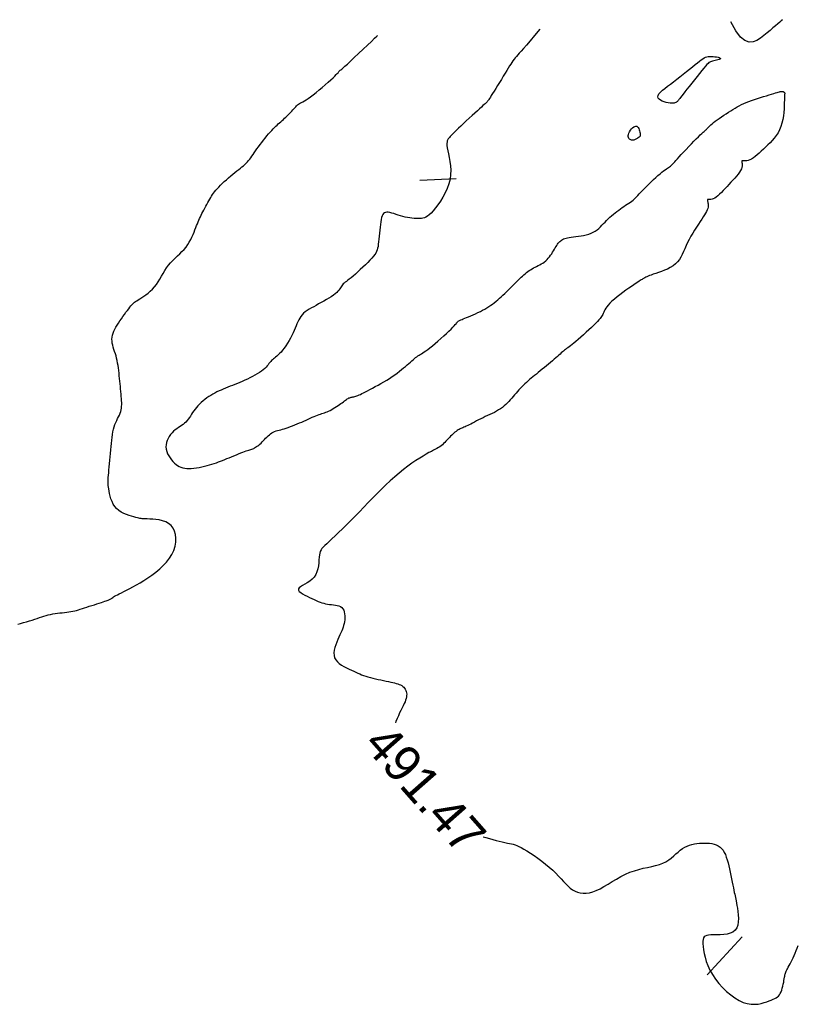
# Model space of a CAD drawing. Header units: millimetres. Extents: x 32690613 to 32693367, y 5343692 to 5344708.
# Tile 593 of 656: x 32692543 to 32692564, y 5344569 to 5344596. Entities that reach past the tile are written whole.
import ezdxf
from ezdxf.enums import TextEntityAlignment as Align

# ---------------------------------------------------------------- set-up
doc = ezdxf.new("R2010")
doc.units = ezdxf.units.MM
doc.header["$LTSCALE"] = 20
for name, color, linetype in [('02-DGM_HL_491.00', 62, 'Continuous'), ('02-DGM_HL_491.50', 72, 'Continuous'), ('02-DGM_HL_492.00', 82, 'Continuous')]:
    doc.layers.add(name, color=color, linetype=linetype)

msp = doc.modelspace()

# ---------------------------------------------------------------- linework, layer by layer
at = {"layer": '02-DGM_HL_491.00', "elevation": 491, "flags": 128}
msp.add_lwpolyline([(32692563.997, 5344595.822), (32692563.964, 5344595.795), (32692563.92, 5344595.758), (32692563.867, 5344595.711), (32692563.805, 5344595.657), (32692563.735, 5344595.597), (32692563.658, 5344595.531), (32692563.575, 5344595.461), (32692563.487, 5344595.388), (32692563.394, 5344595.316), (32692563.295, 5344595.254), (32692563.192, 5344595.215), (32692563.083, 5344595.209), (32692562.969, 5344595.25), (32692562.848, 5344595.349), (32692562.721, 5344595.517), (32692562.588, 5344595.767)], dxfattribs=at)
for points in [[(32692561.327, 5344593.847), (32692561.28, 5344593.786), (32692561.242, 5344593.737), (32692561.211, 5344593.697), (32692561.187, 5344593.665), (32692561.167, 5344593.641), (32692561.151, 5344593.621), (32692561.138, 5344593.605), (32692561.125, 5344593.591), (32692561.111, 5344593.578), (32692561.096, 5344593.566), (32692561.079, 5344593.556), (32692561.058, 5344593.547), (32692561.034, 5344593.542), (32692561.004, 5344593.539), (32692560.968, 5344593.539), (32692560.925, 5344593.543), (32692560.875, 5344593.551), (32692560.821, 5344593.563), (32692560.765, 5344593.579), (32692560.712, 5344593.599), (32692560.665, 5344593.623), (32692560.626, 5344593.651), (32692560.6, 5344593.682), (32692560.59, 5344593.717), (32692560.597, 5344593.755), (32692560.622, 5344593.797), (32692560.662, 5344593.842), (32692560.715, 5344593.892), (32692560.779, 5344593.944), (32692560.852, 5344594.001), (32692560.932, 5344594.061), (32692561.017, 5344594.125), (32692561.105, 5344594.193), (32692561.194, 5344594.263), (32692561.284, 5344594.333), (32692561.371, 5344594.403), (32692561.455, 5344594.471), (32692561.535, 5344594.535), (32692561.608, 5344594.594), (32692561.673, 5344594.646), (32692561.729, 5344594.69), (32692561.778, 5344594.726), (32692561.82, 5344594.755), (32692561.859, 5344594.778), (32692561.896, 5344594.795), (32692561.932, 5344594.807), (32692561.969, 5344594.814), (32692562.01, 5344594.818), (32692562.055, 5344594.818), (32692562.103, 5344594.815), (32692562.15, 5344594.81), (32692562.196, 5344594.803), (32692562.236, 5344594.794), (32692562.269, 5344594.785), (32692562.293, 5344594.774), (32692562.304, 5344594.763), (32692562.301, 5344594.753), (32692562.286, 5344594.743), (32692562.262, 5344594.733), (32692562.231, 5344594.723), (32692562.195, 5344594.714), (32692562.158, 5344594.706), (32692562.121, 5344594.698), (32692562.087, 5344594.69), (32692562.059, 5344594.683), (32692562.034, 5344594.675), (32692562.011, 5344594.664), (32692561.988, 5344594.648), (32692561.962, 5344594.625), (32692561.932, 5344594.594), (32692561.895, 5344594.552), (32692561.85, 5344594.498), (32692561.795, 5344594.431), (32692561.731, 5344594.353), (32692561.662, 5344594.267), (32692561.59, 5344594.178), (32692561.518, 5344594.088), (32692561.448, 5344594), (32692561.384, 5344593.919)], [(32692560.09, 5344592.622), (32692560.085, 5344592.617), (32692560.079, 5344592.613), (32692560.072, 5344592.608), (32692560.065, 5344592.603), (32692560.057, 5344592.598), (32692560.047, 5344592.592), (32692560.036, 5344592.586), (32692560.023, 5344592.578), (32692560.008, 5344592.569), (32692559.992, 5344592.559), (32692559.974, 5344592.55), (32692559.955, 5344592.541), (32692559.935, 5344592.534), (32692559.914, 5344592.529), (32692559.894, 5344592.527), (32692559.873, 5344592.529), (32692559.852, 5344592.535), (32692559.832, 5344592.545), (32692559.814, 5344592.559), (32692559.799, 5344592.577), (32692559.789, 5344592.6), (32692559.782, 5344592.626), (32692559.782, 5344592.655), (32692559.788, 5344592.688), (32692559.801, 5344592.725), (32692559.82, 5344592.762), (32692559.845, 5344592.8), (32692559.872, 5344592.835), (32692559.902, 5344592.866), (32692559.932, 5344592.89), (32692559.962, 5344592.907), (32692559.99, 5344592.913), (32692560.015, 5344592.909), (32692560.036, 5344592.895), (32692560.054, 5344592.873), (32692560.07, 5344592.845), (32692560.083, 5344592.814), (32692560.093, 5344592.782), (32692560.1, 5344592.751), (32692560.106, 5344592.722), (32692560.109, 5344592.698), (32692560.11, 5344592.678), (32692560.109, 5344592.663), (32692560.107, 5344592.65), (32692560.104, 5344592.64), (32692560.1, 5344592.633), (32692560.096, 5344592.627)]]:
    msp.add_lwpolyline(points, close=True, dxfattribs=at)
at = {"layer": '02-DGM_HL_491.50', "elevation": 491.5, "flags": 128}
for points in [[(32692557.37, 5344595.563), (32692557.224, 5344595.387), (32692557.103, 5344595.244), (32692557.003, 5344595.128), (32692556.922, 5344595.037), (32692556.857, 5344594.964), (32692556.804, 5344594.907), (32692556.761, 5344594.859), (32692556.724, 5344594.818), (32692556.691, 5344594.779), (32692556.661, 5344594.739), (32692556.631, 5344594.699), (32692556.601, 5344594.656), (32692556.571, 5344594.609), (32692556.538, 5344594.557), (32692556.502, 5344594.499), (32692556.461, 5344594.432), (32692556.416, 5344594.358), (32692556.366, 5344594.277), (32692556.314, 5344594.192), (32692556.261, 5344594.106), (32692556.209, 5344594.021), (32692556.16, 5344593.94), (32692556.114, 5344593.866), (32692556.074, 5344593.801), (32692556.04, 5344593.747), (32692556.013, 5344593.704), (32692555.991, 5344593.669), (32692555.973, 5344593.642), (32692555.959, 5344593.621), (32692555.947, 5344593.605), (32692555.936, 5344593.592), (32692555.926, 5344593.581), (32692555.916, 5344593.57), (32692555.904, 5344593.558), (32692555.888, 5344593.544), (32692555.869, 5344593.526), (32692555.843, 5344593.503), (32692555.811, 5344593.473), (32692555.77, 5344593.436), (32692555.719, 5344593.39), (32692555.658, 5344593.334), (32692555.588, 5344593.27), (32692555.513, 5344593.2), (32692555.435, 5344593.127), (32692555.356, 5344593.054), (32692555.279, 5344592.982), (32692555.208, 5344592.915), (32692555.144, 5344592.855), (32692555.091, 5344592.804), (32692555.046, 5344592.76), (32692555.009, 5344592.724), (32692554.979, 5344592.694), (32692554.953, 5344592.668), (32692554.932, 5344592.646), (32692554.913, 5344592.626), (32692554.896, 5344592.607), (32692554.879, 5344592.588), (32692554.863, 5344592.568), (32692554.849, 5344592.544), (32692554.837, 5344592.516), (32692554.829, 5344592.48), (32692554.826, 5344592.437), (32692554.828, 5344592.384), (32692554.836, 5344592.319), (32692554.851, 5344592.242), (32692554.87, 5344592.153), (32692554.89, 5344592.054), (32692554.909, 5344591.946), (32692554.924, 5344591.832), (32692554.931, 5344591.713), (32692554.927, 5344591.589), (32692554.911, 5344591.464), (32692554.879, 5344591.338), (32692554.834, 5344591.213), (32692554.779, 5344591.092), (32692554.716, 5344590.975), (32692554.649, 5344590.866), (32692554.58, 5344590.766), (32692554.513, 5344590.677), (32692554.45, 5344590.601), (32692554.394, 5344590.539), (32692554.343, 5344590.49), (32692554.297, 5344590.453), (32692554.254, 5344590.426), (32692554.212, 5344590.408), (32692554.171, 5344590.396), (32692554.128, 5344590.39), (32692554.083, 5344590.386), (32692554.035, 5344590.386), (32692553.982, 5344590.387), (32692553.927, 5344590.39), (32692553.869, 5344590.396), (32692553.809, 5344590.404), (32692553.748, 5344590.414), (32692553.685, 5344590.428), (32692553.622, 5344590.443), (32692553.559, 5344590.462), (32692553.497, 5344590.482), (32692553.436, 5344590.503), (32692553.377, 5344590.522), (32692553.322, 5344590.539), (32692553.27, 5344590.552), (32692553.223, 5344590.56), (32692553.182, 5344590.563), (32692553.147, 5344590.557), (32692553.118, 5344590.544), (32692553.093, 5344590.523), (32692553.073, 5344590.495), (32692553.056, 5344590.458), (32692553.042, 5344590.413), (32692553.031, 5344590.359), (32692553.02, 5344590.298), (32692553.011, 5344590.228), (32692553.002, 5344590.151), (32692552.993, 5344590.071), (32692552.985, 5344589.989), (32692552.976, 5344589.907), (32692552.968, 5344589.828), (32692552.96, 5344589.753), (32692552.952, 5344589.686), (32692552.943, 5344589.628), (32692552.933, 5344589.576), (32692552.92, 5344589.53), (32692552.903, 5344589.488), (32692552.882, 5344589.446), (32692552.854, 5344589.404), (32692552.819, 5344589.358), (32692552.776, 5344589.308), (32692552.723, 5344589.252), (32692552.663, 5344589.19), (32692552.598, 5344589.125), (32692552.529, 5344589.058), (32692552.459, 5344588.992), (32692552.39, 5344588.929), (32692552.324, 5344588.87), (32692552.262, 5344588.817), (32692552.207, 5344588.772), (32692552.159, 5344588.733), (32692552.116, 5344588.7), (32692552.079, 5344588.672), (32692552.046, 5344588.646), (32692552.018, 5344588.623), (32692551.993, 5344588.6), (32692551.972, 5344588.576), (32692551.953, 5344588.551), (32692551.935, 5344588.524), (32692551.918, 5344588.495), (32692551.898, 5344588.465), (32692551.875, 5344588.433), (32692551.848, 5344588.4), (32692551.814, 5344588.365), (32692551.773, 5344588.328), (32692551.723, 5344588.29), (32692551.666, 5344588.252), (32692551.603, 5344588.212), (32692551.535, 5344588.172), (32692551.465, 5344588.132), (32692551.393, 5344588.093), (32692551.321, 5344588.054), (32692551.252, 5344588.016), (32692551.185, 5344587.979), (32692551.122, 5344587.944), (32692551.063, 5344587.908), (32692551.008, 5344587.872), (32692550.957, 5344587.836), (32692550.911, 5344587.798), (32692550.87, 5344587.758), (32692550.834, 5344587.715), (32692550.803, 5344587.669), (32692550.775, 5344587.62), (32692550.751, 5344587.569), (32692550.728, 5344587.514), (32692550.705, 5344587.456), (32692550.682, 5344587.395), (32692550.656, 5344587.331), (32692550.626, 5344587.264), (32692550.592, 5344587.194), (32692550.554, 5344587.123), (32692550.513, 5344587.052), (32692550.47, 5344586.982), (32692550.425, 5344586.914), (32692550.38, 5344586.85), (32692550.336, 5344586.792), (32692550.293, 5344586.74), (32692550.253, 5344586.696), (32692550.215, 5344586.659), (32692550.179, 5344586.627), (32692550.146, 5344586.6), (32692550.114, 5344586.575), (32692550.085, 5344586.552), (32692550.058, 5344586.53), (32692550.033, 5344586.506), (32692550.01, 5344586.481), (32692549.987, 5344586.453), (32692549.964, 5344586.424), (32692549.94, 5344586.393), (32692549.913, 5344586.36), (32692549.883, 5344586.327), (32692549.848, 5344586.292), (32692549.806, 5344586.256), (32692549.758, 5344586.219), (32692549.704, 5344586.182), (32692549.644, 5344586.145), (32692549.58, 5344586.108), (32692549.513, 5344586.072), (32692549.444, 5344586.037), (32692549.374, 5344586.003), (32692549.304, 5344585.97), (32692549.235, 5344585.939), (32692549.166, 5344585.91), (32692549.099, 5344585.882), (32692549.033, 5344585.855), (32692548.967, 5344585.829), (32692548.903, 5344585.804), (32692548.84, 5344585.779), (32692548.777, 5344585.754), (32692548.716, 5344585.728), (32692548.657, 5344585.702), (32692548.598, 5344585.676), (32692548.54, 5344585.648), (32692548.483, 5344585.619), (32692548.427, 5344585.588), (32692548.372, 5344585.556), (32692548.318, 5344585.521), (32692548.265, 5344585.485), (32692548.213, 5344585.446), (32692548.163, 5344585.405), (32692548.114, 5344585.362), (32692548.067, 5344585.318), (32692548.023, 5344585.273), (32692547.982, 5344585.227), (32692547.944, 5344585.18), (32692547.909, 5344585.132), (32692547.877, 5344585.085), (32692547.847, 5344585.038), (32692547.817, 5344584.992), (32692547.788, 5344584.947), (32692547.759, 5344584.905), (32692547.727, 5344584.865), (32692547.694, 5344584.828), (32692547.657, 5344584.795), (32692547.618, 5344584.764), (32692547.576, 5344584.735), (32692547.533, 5344584.706), (32692547.49, 5344584.676), (32692547.445, 5344584.645), (32692547.401, 5344584.611), (32692547.358, 5344584.573), (32692547.315, 5344584.531), (32692547.275, 5344584.485), (32692547.239, 5344584.434), (32692547.207, 5344584.381), (32692547.181, 5344584.325), (32692547.161, 5344584.266), (32692547.15, 5344584.206), (32692547.147, 5344584.145), (32692547.154, 5344584.084), (32692547.171, 5344584.022), (32692547.194, 5344583.962), (32692547.224, 5344583.904), (32692547.259, 5344583.848), (32692547.298, 5344583.796), (32692547.34, 5344583.748), (32692547.382, 5344583.705), (32692547.425, 5344583.668), (32692547.468, 5344583.637), (32692547.513, 5344583.611), (32692547.559, 5344583.59), (32692547.608, 5344583.575), (32692547.66, 5344583.564), (32692547.716, 5344583.558), (32692547.776, 5344583.556), (32692547.841, 5344583.559), (32692547.909, 5344583.566), (32692547.981, 5344583.575), (32692548.054, 5344583.588), (32692548.128, 5344583.603), (32692548.201, 5344583.619), (32692548.272, 5344583.637), (32692548.34, 5344583.656), (32692548.405, 5344583.675), (32692548.466, 5344583.694), (32692548.525, 5344583.714), (32692548.583, 5344583.735), (32692548.64, 5344583.756), (32692548.697, 5344583.779), (32692548.755, 5344583.802), (32692548.815, 5344583.827), (32692548.878, 5344583.853), (32692548.943, 5344583.88), (32692549.007, 5344583.907), (32692549.072, 5344583.934), (32692549.134, 5344583.96), (32692549.194, 5344583.984), (32692549.249, 5344584.005), (32692549.299, 5344584.024), (32692549.342, 5344584.039), (32692549.381, 5344584.051), (32692549.414, 5344584.062), (32692549.444, 5344584.071), (32692549.471, 5344584.079), (32692549.497, 5344584.087), (32692549.521, 5344584.097), (32692549.546, 5344584.108), (32692549.572, 5344584.121), (32692549.599, 5344584.137), (32692549.627, 5344584.156), (32692549.656, 5344584.176), (32692549.685, 5344584.199), (32692549.715, 5344584.225), (32692549.746, 5344584.252), (32692549.777, 5344584.282), (32692549.808, 5344584.315), (32692549.84, 5344584.348), (32692549.873, 5344584.382), (32692549.906, 5344584.416), (32692549.939, 5344584.449), (32692549.974, 5344584.48), (32692550.008, 5344584.508), (32692550.044, 5344584.533), (32692550.08, 5344584.553), (32692550.118, 5344584.569), (32692550.157, 5344584.583), (32692550.197, 5344584.595), (32692550.24, 5344584.606), (32692550.284, 5344584.618), (32692550.332, 5344584.63), (32692550.382, 5344584.644), (32692550.435, 5344584.661), (32692550.491, 5344584.68), (32692550.55, 5344584.701), (32692550.61, 5344584.725), (32692550.671, 5344584.749), (32692550.733, 5344584.775), (32692550.795, 5344584.801), (32692550.857, 5344584.828), (32692550.918, 5344584.855), (32692550.978, 5344584.882), (32692551.036, 5344584.908), (32692551.093, 5344584.933), (32692551.147, 5344584.957), (32692551.199, 5344584.98), (32692551.247, 5344585), (32692551.293, 5344585.018), (32692551.335, 5344585.033), (32692551.374, 5344585.046), (32692551.412, 5344585.058), (32692551.448, 5344585.07), (32692551.483, 5344585.082), (32692551.519, 5344585.095), (32692551.555, 5344585.109), (32692551.593, 5344585.126), (32692551.634, 5344585.146), (32692551.677, 5344585.169), (32692551.72, 5344585.194), (32692551.764, 5344585.221), (32692551.807, 5344585.248), (32692551.85, 5344585.276), (32692551.89, 5344585.303), (32692551.929, 5344585.33), (32692551.964, 5344585.356), (32692551.996, 5344585.38), (32692552.025, 5344585.403), (32692552.053, 5344585.423), (32692552.078, 5344585.442), (32692552.103, 5344585.458), (32692552.126, 5344585.472), (32692552.148, 5344585.484), (32692552.17, 5344585.492), (32692552.191, 5344585.499), (32692552.213, 5344585.504), (32692552.235, 5344585.509), (32692552.258, 5344585.513), (32692552.281, 5344585.517), (32692552.306, 5344585.523), (32692552.333, 5344585.53), (32692552.361, 5344585.54), (32692552.391, 5344585.552), (32692552.425, 5344585.566), (32692552.462, 5344585.584), (32692552.503, 5344585.604), (32692552.549, 5344585.628), (32692552.601, 5344585.654), (32692552.659, 5344585.684), (32692552.724, 5344585.718), (32692552.794, 5344585.755), (32692552.868, 5344585.794), (32692552.945, 5344585.836), (32692553.024, 5344585.88), (32692553.103, 5344585.925), (32692553.182, 5344585.972), (32692553.258, 5344586.02), (32692553.331, 5344586.068), (32692553.4, 5344586.117), (32692553.466, 5344586.165), (32692553.528, 5344586.213), (32692553.587, 5344586.259), (32692553.642, 5344586.305), (32692553.694, 5344586.348), (32692553.742, 5344586.389), (32692553.787, 5344586.428), (32692553.828, 5344586.465), (32692553.867, 5344586.499), (32692553.904, 5344586.531), (32692553.938, 5344586.56), (32692553.971, 5344586.587), (32692554.003, 5344586.611), (32692554.033, 5344586.634), (32692554.064, 5344586.654), (32692554.095, 5344586.673), (32692554.128, 5344586.693), (32692554.164, 5344586.715), (32692554.204, 5344586.741), (32692554.25, 5344586.772), (32692554.302, 5344586.81), (32692554.362, 5344586.856), (32692554.43, 5344586.911), (32692554.504, 5344586.973), (32692554.582, 5344587.04), (32692554.661, 5344587.11), (32692554.739, 5344587.18), (32692554.813, 5344587.248), (32692554.881, 5344587.312), (32692554.939, 5344587.368), (32692554.987, 5344587.416), (32692555.024, 5344587.456), (32692555.053, 5344587.488), (32692555.075, 5344587.514), (32692555.092, 5344587.534), (32692555.105, 5344587.551), (32692555.116, 5344587.564), (32692555.126, 5344587.574), (32692555.137, 5344587.584), (32692555.151, 5344587.592), (32692555.167, 5344587.6), (32692555.186, 5344587.609), (32692555.21, 5344587.619), (32692555.239, 5344587.63), (32692555.274, 5344587.644), (32692555.315, 5344587.661), (32692555.364, 5344587.68), (32692555.42, 5344587.703), (32692555.48, 5344587.729), (32692555.543, 5344587.756), (32692555.609, 5344587.786), (32692555.675, 5344587.817), (32692555.74, 5344587.849), (32692555.803, 5344587.882), (32692555.862, 5344587.915), (32692555.919, 5344587.948), (32692555.972, 5344587.982), (32692556.024, 5344588.017), (32692556.073, 5344588.052), (32692556.121, 5344588.089), (32692556.169, 5344588.127), (32692556.216, 5344588.167), (32692556.264, 5344588.208), (32692556.311, 5344588.251), (32692556.358, 5344588.295), (32692556.405, 5344588.339), (32692556.451, 5344588.383), (32692556.497, 5344588.428), (32692556.542, 5344588.472), (32692556.585, 5344588.515), (32692556.627, 5344588.557), (32692556.668, 5344588.598), (32692556.708, 5344588.637), (32692556.746, 5344588.676), (32692556.784, 5344588.713), (32692556.822, 5344588.748), (32692556.858, 5344588.783), (32692556.895, 5344588.816), (32692556.931, 5344588.848), (32692556.967, 5344588.879), (32692557.003, 5344588.909), (32692557.04, 5344588.937), (32692557.077, 5344588.964), (32692557.115, 5344588.99), (32692557.154, 5344589.014), (32692557.194, 5344589.037), (32692557.235, 5344589.059), (32692557.278, 5344589.081), (32692557.321, 5344589.102), (32692557.363, 5344589.124), (32692557.406, 5344589.147), (32692557.447, 5344589.172), (32692557.488, 5344589.2), (32692557.526, 5344589.231), (32692557.563, 5344589.266), (32692557.597, 5344589.303), (32692557.629, 5344589.343), (32692557.66, 5344589.384), (32692557.689, 5344589.427), (32692557.716, 5344589.469), (32692557.741, 5344589.51), (32692557.765, 5344589.55), (32692557.788, 5344589.587), (32692557.809, 5344589.622), (32692557.83, 5344589.655), (32692557.851, 5344589.686), (32692557.871, 5344589.714), (32692557.892, 5344589.739), (32692557.913, 5344589.762), (32692557.935, 5344589.783), (32692557.959, 5344589.801), (32692557.985, 5344589.818), (32692558.014, 5344589.832), (32692558.046, 5344589.844), (32692558.082, 5344589.855), (32692558.123, 5344589.865), (32692558.17, 5344589.873), (32692558.224, 5344589.881), (32692558.284, 5344589.889), (32692558.349, 5344589.896), (32692558.419, 5344589.905), (32692558.491, 5344589.915), (32692558.563, 5344589.927), (32692558.634, 5344589.943), (32692558.703, 5344589.961), (32692558.767, 5344589.985), (32692558.826, 5344590.013), (32692558.879, 5344590.045), (32692558.929, 5344590.081), (32692558.975, 5344590.119), (32692559.019, 5344590.161), (32692559.062, 5344590.204), (32692559.104, 5344590.248), (32692559.147, 5344590.292), (32692559.19, 5344590.337), (32692559.235, 5344590.38), (32692559.281, 5344590.424), (32692559.328, 5344590.466), (32692559.375, 5344590.507), (32692559.423, 5344590.547), (32692559.471, 5344590.585), (32692559.52, 5344590.621), (32692559.569, 5344590.655), (32692559.617, 5344590.688), (32692559.664, 5344590.719), (32692559.711, 5344590.749), (32692559.756, 5344590.778), (32692559.799, 5344590.806), (32692559.84, 5344590.834), (32692559.877, 5344590.862), (32692559.913, 5344590.891), (32692559.946, 5344590.92), (32692559.978, 5344590.951), (32692560.011, 5344590.985), (32692560.046, 5344591.021), (32692560.083, 5344591.061), (32692560.125, 5344591.106), (32692560.172, 5344591.155), (32692560.225, 5344591.209), (32692560.283, 5344591.268), (32692560.344, 5344591.329), (32692560.407, 5344591.391), (32692560.471, 5344591.451), (32692560.534, 5344591.51), (32692560.594, 5344591.564), (32692560.65, 5344591.612), (32692560.701, 5344591.654), (32692560.747, 5344591.689), (32692560.787, 5344591.719), (32692560.824, 5344591.745), (32692560.856, 5344591.767), (32692560.885, 5344591.786), (32692560.911, 5344591.804), (32692560.935, 5344591.822), (32692560.956, 5344591.84), (32692560.977, 5344591.86), (32692560.999, 5344591.882), (32692561.023, 5344591.909), (32692561.051, 5344591.94), (32692561.084, 5344591.977), (32692561.124, 5344592.022), (32692561.172, 5344592.075), (32692561.229, 5344592.136), (32692561.293, 5344592.205), (32692561.362, 5344592.278), (32692561.434, 5344592.353), (32692561.507, 5344592.427), (32692561.577, 5344592.499), (32692561.642, 5344592.565), (32692561.701, 5344592.624), (32692561.751, 5344592.673), (32692561.793, 5344592.712), (32692561.828, 5344592.745), (32692561.857, 5344592.771), (32692561.881, 5344592.792), (32692561.901, 5344592.809), (32692561.918, 5344592.824), (32692561.933, 5344592.839), (32692561.947, 5344592.854), (32692561.961, 5344592.869), (32692561.977, 5344592.887), (32692561.995, 5344592.906), (32692562.017, 5344592.927), (32692562.043, 5344592.951), (32692562.075, 5344592.979), (32692562.113, 5344593.01), (32692562.159, 5344593.045), (32692562.211, 5344593.084), (32692562.268, 5344593.125), (32692562.329, 5344593.168), (32692562.392, 5344593.211), (32692562.457, 5344593.254), (32692562.521, 5344593.296), (32692562.583, 5344593.335), (32692562.643, 5344593.372), (32692562.701, 5344593.407), (32692562.758, 5344593.44), (32692562.815, 5344593.47), (32692562.875, 5344593.5), (32692562.937, 5344593.528), (32692563.003, 5344593.556), (32692563.074, 5344593.584), (32692563.15, 5344593.612), (32692563.231, 5344593.64), (32692563.315, 5344593.668), (32692563.399, 5344593.694), (32692563.481, 5344593.72), (32692563.56, 5344593.744), (32692563.633, 5344593.766), (32692563.7, 5344593.786), (32692563.757, 5344593.804), (32692563.806, 5344593.819), (32692563.847, 5344593.831), (32692563.882, 5344593.842), (32692563.912, 5344593.85), (32692563.936, 5344593.856), (32692563.957, 5344593.86), (32692563.975, 5344593.861), (32692563.991, 5344593.861), (32692564.006, 5344593.859), (32692564.018, 5344593.856), (32692564.028, 5344593.851), (32692564.037, 5344593.845), (32692564.044, 5344593.839), (32692564.05, 5344593.832), (32692564.053, 5344593.826), (32692564.056, 5344593.819), (32692564.057, 5344593.81), (32692564.057, 5344593.799), (32692564.056, 5344593.782), (32692564.054, 5344593.757), (32692564.053, 5344593.725), (32692564.05, 5344593.681), (32692564.048, 5344593.625), (32692564.046, 5344593.556), (32692564.043, 5344593.475), (32692564.039, 5344593.386), (32692564.031, 5344593.29), (32692564.02, 5344593.191), (32692564.004, 5344593.091), (32692563.982, 5344592.992), (32692563.954, 5344592.899), (32692563.918, 5344592.812), (32692563.875, 5344592.731), (32692563.826, 5344592.657), (32692563.773, 5344592.587), (32692563.716, 5344592.521), (32692563.657, 5344592.458), (32692563.597, 5344592.398), (32692563.536, 5344592.34), (32692563.477, 5344592.282), (32692563.418, 5344592.227), (32692563.361, 5344592.174), (32692563.305, 5344592.125), (32692563.252, 5344592.081), (32692563.201, 5344592.043), (32692563.152, 5344592.012), (32692563.106, 5344591.988), (32692563.063, 5344591.973), (32692563.024, 5344591.965), (32692562.989, 5344591.962), (32692562.958, 5344591.963), (32692562.932, 5344591.965), (32692562.911, 5344591.966), (32692562.895, 5344591.966), (32692562.886, 5344591.961), (32692562.883, 5344591.951), (32692562.884, 5344591.935), (32692562.887, 5344591.915), (32692562.891, 5344591.889), (32692562.894, 5344591.859), (32692562.893, 5344591.824), (32692562.886, 5344591.786), (32692562.873, 5344591.744), (32692562.85, 5344591.699), (32692562.82, 5344591.651), (32692562.783, 5344591.6), (32692562.739, 5344591.547), (32692562.692, 5344591.493), (32692562.641, 5344591.437), (32692562.588, 5344591.38), (32692562.535, 5344591.322), (32692562.481, 5344591.264), (32692562.428, 5344591.207), (32692562.377, 5344591.151), (32692562.326, 5344591.099), (32692562.278, 5344591.052), (32692562.231, 5344591.01), (32692562.187, 5344590.975), (32692562.145, 5344590.947), (32692562.106, 5344590.929), (32692562.071, 5344590.917), (32692562.039, 5344590.911), (32692562.011, 5344590.909), (32692561.988, 5344590.91), (32692561.969, 5344590.91), (32692561.955, 5344590.909), (32692561.947, 5344590.904), (32692561.944, 5344590.895), (32692561.945, 5344590.881), (32692561.949, 5344590.863), (32692561.955, 5344590.841), (32692561.961, 5344590.817), (32692561.967, 5344590.789), (32692561.97, 5344590.76), (32692561.969, 5344590.728), (32692561.964, 5344590.696), (32692561.954, 5344590.661), (32692561.939, 5344590.624), (32692561.919, 5344590.584), (32692561.894, 5344590.539), (32692561.865, 5344590.49), (32692561.83, 5344590.435), (32692561.79, 5344590.375), (32692561.746, 5344590.307), (32692561.698, 5344590.234), (32692561.648, 5344590.156), (32692561.596, 5344590.074), (32692561.545, 5344589.99), (32692561.495, 5344589.904), (32692561.447, 5344589.817), (32692561.403, 5344589.731), (32692561.364, 5344589.647), (32692561.328, 5344589.564), (32692561.294, 5344589.485), (32692561.258, 5344589.408), (32692561.22, 5344589.336), (32692561.178, 5344589.268), (32692561.129, 5344589.205), (32692561.072, 5344589.147), (32692561.005, 5344589.096), (32692560.931, 5344589.05), (32692560.851, 5344589.009), (32692560.769, 5344588.973), (32692560.687, 5344588.941), (32692560.608, 5344588.913), (32692560.533, 5344588.888), (32692560.467, 5344588.865), (32692560.41, 5344588.845), (32692560.363, 5344588.827), (32692560.323, 5344588.811), (32692560.289, 5344588.797), (32692560.262, 5344588.783), (32692560.238, 5344588.771), (32692560.217, 5344588.759), (32692560.198, 5344588.747), (32692560.179, 5344588.736), (32692560.159, 5344588.724), (32692560.136, 5344588.71), (32692560.11, 5344588.694), (32692560.078, 5344588.674), (32692560.04, 5344588.648), (32692559.994, 5344588.618), (32692559.938, 5344588.58), (32692559.872, 5344588.535), (32692559.798, 5344588.484), (32692559.719, 5344588.428), (32692559.637, 5344588.369), (32692559.555, 5344588.307), (32692559.475, 5344588.246), (32692559.402, 5344588.186), (32692559.336, 5344588.128), (32692559.281, 5344588.074), (32692559.236, 5344588.024), (32692559.199, 5344587.977), (32692559.169, 5344587.935), (32692559.145, 5344587.895), (32692559.126, 5344587.859), (32692559.111, 5344587.826), (32692559.097, 5344587.796), (32692559.084, 5344587.768), (32692559.07, 5344587.741), (32692559.055, 5344587.715), (32692559.036, 5344587.686), (32692559.012, 5344587.656), (32692558.982, 5344587.62), (32692558.945, 5344587.579), (32692558.898, 5344587.532), (32692558.842, 5344587.476), (32692558.777, 5344587.414), (32692558.707, 5344587.348), (32692558.633, 5344587.28), (32692558.558, 5344587.212), (32692558.485, 5344587.146), (32692558.415, 5344587.085), (32692558.351, 5344587.03), (32692558.294, 5344586.983), (32692558.245, 5344586.944), (32692558.202, 5344586.911), (32692558.163, 5344586.882), (32692558.129, 5344586.857), (32692558.098, 5344586.834), (32692558.068, 5344586.812), (32692558.039, 5344586.79), (32692558.01, 5344586.767), (32692557.981, 5344586.741), (32692557.95, 5344586.714), (32692557.917, 5344586.684), (32692557.882, 5344586.653), (32692557.844, 5344586.619), (32692557.803, 5344586.582), (32692557.758, 5344586.542), (32692557.709, 5344586.5), (32692557.657, 5344586.455), (32692557.602, 5344586.409), (32692557.546, 5344586.362), (32692557.489, 5344586.315), (32692557.432, 5344586.268), (32692557.376, 5344586.223), (32692557.321, 5344586.179), (32692557.27, 5344586.137), (32692557.22, 5344586.098), (32692557.173, 5344586.059), (32692557.127, 5344586.022), (32692557.083, 5344585.985), (32692557.04, 5344585.948), (32692556.999, 5344585.911), (32692556.957, 5344585.872), (32692556.916, 5344585.832), (32692556.876, 5344585.791), (32692556.835, 5344585.749), (32692556.795, 5344585.706), (32692556.755, 5344585.662), (32692556.716, 5344585.617), (32692556.676, 5344585.572), (32692556.637, 5344585.527), (32692556.598, 5344585.482), (32692556.559, 5344585.437), (32692556.519, 5344585.392), (32692556.478, 5344585.349), (32692556.436, 5344585.307), (32692556.391, 5344585.266), (32692556.343, 5344585.227), (32692556.293, 5344585.19), (32692556.239, 5344585.156), (32692556.182, 5344585.123), (32692556.123, 5344585.092), (32692556.062, 5344585.062), (32692556, 5344585.033), (32692555.937, 5344585.004), (32692555.875, 5344584.975), (32692555.813, 5344584.946), (32692555.752, 5344584.916), (32692555.693, 5344584.886), (32692555.636, 5344584.856), (32692555.581, 5344584.826), (32692555.529, 5344584.798), (32692555.48, 5344584.772), (32692555.435, 5344584.749), (32692555.394, 5344584.728), (32692555.356, 5344584.71), (32692555.322, 5344584.696), (32692555.291, 5344584.683), (32692555.263, 5344584.672), (32692555.236, 5344584.661), (32692555.21, 5344584.65), (32692555.184, 5344584.639), (32692555.158, 5344584.625), (32692555.131, 5344584.61), (32692555.104, 5344584.592), (32692555.076, 5344584.572), (32692555.047, 5344584.549), (32692555.017, 5344584.525), (32692554.987, 5344584.498), (32692554.957, 5344584.469), (32692554.926, 5344584.438), (32692554.896, 5344584.406), (32692554.865, 5344584.372), (32692554.833, 5344584.337), (32692554.801, 5344584.302), (32692554.769, 5344584.268), (32692554.736, 5344584.236), (32692554.703, 5344584.205), (32692554.668, 5344584.177), (32692554.633, 5344584.152), (32692554.596, 5344584.129), (32692554.555, 5344584.107), (32692554.51, 5344584.083), (32692554.459, 5344584.057), (32692554.402, 5344584.026), (32692554.336, 5344583.991), (32692554.261, 5344583.948), (32692554.176, 5344583.898), (32692554.082, 5344583.839), (32692553.98, 5344583.773), (32692553.871, 5344583.699), (32692553.758, 5344583.617), (32692553.641, 5344583.529), (32692553.521, 5344583.434), (32692553.4, 5344583.332), (32692553.279, 5344583.224), (32692553.158, 5344583.111), (32692553.038, 5344582.994), (32692552.917, 5344582.873), (32692552.797, 5344582.75), (32692552.677, 5344582.626), (32692552.557, 5344582.501), (32692552.436, 5344582.377), (32692552.316, 5344582.255), (32692552.198, 5344582.135), (32692552.082, 5344582.02), (32692551.972, 5344581.911), (32692551.867, 5344581.809), (32692551.77, 5344581.715), (32692551.683, 5344581.632), (32692551.607, 5344581.561), (32692551.542, 5344581.501), (32692551.489, 5344581.452), (32692551.446, 5344581.41), (32692551.412, 5344581.371), (32692551.386, 5344581.333), (32692551.367, 5344581.293), (32692551.353, 5344581.248), (32692551.343, 5344581.195), (32692551.336, 5344581.131), (32692551.33, 5344581.058), (32692551.323, 5344580.979), (32692551.313, 5344580.897), (32692551.297, 5344580.815), (32692551.275, 5344580.734), (32692551.243, 5344580.658), (32692551.2, 5344580.589), (32692551.144, 5344580.529), (32692551.08, 5344580.478), (32692551.011, 5344580.433), (32692550.943, 5344580.394), (32692550.88, 5344580.36), (32692550.827, 5344580.328), (32692550.788, 5344580.297), (32692550.768, 5344580.266), (32692550.77, 5344580.234), (32692550.791, 5344580.2), (32692550.83, 5344580.166), (32692550.881, 5344580.131), (32692550.941, 5344580.097), (32692551.006, 5344580.064), (32692551.074, 5344580.032), (32692551.139, 5344580.002), (32692551.2, 5344579.975), (32692551.257, 5344579.95), (32692551.311, 5344579.927), (32692551.362, 5344579.907), (32692551.412, 5344579.889), (32692551.461, 5344579.874), (32692551.511, 5344579.862), (32692551.562, 5344579.852), (32692551.616, 5344579.845), (32692551.67, 5344579.839), (32692551.725, 5344579.833), (32692551.779, 5344579.826), (32692551.83, 5344579.816), (32692551.877, 5344579.802), (32692551.919, 5344579.783), (32692551.955, 5344579.756), (32692551.984, 5344579.723), (32692552.006, 5344579.682), (32692552.021, 5344579.636), (32692552.031, 5344579.586), (32692552.036, 5344579.533), (32692552.036, 5344579.478), (32692552.033, 5344579.423), (32692552.026, 5344579.37), (32692552.016, 5344579.319), (32692552.004, 5344579.269), (32692551.989, 5344579.219), (32692551.971, 5344579.17), (32692551.951, 5344579.119), (32692551.928, 5344579.065), (32692551.903, 5344579.008), (32692551.875, 5344578.947), (32692551.846, 5344578.881), (32692551.816, 5344578.811), (32692551.788, 5344578.738), (32692551.765, 5344578.665), (32692551.748, 5344578.591), (32692551.74, 5344578.52), (32692551.742, 5344578.451), (32692551.758, 5344578.387), (32692551.789, 5344578.328), (32692551.832, 5344578.274), (32692551.886, 5344578.226), (32692551.947, 5344578.182), (32692552.013, 5344578.142), (32692552.082, 5344578.106), (32692552.151, 5344578.073), (32692552.217, 5344578.043), (32692552.278, 5344578.015), (32692552.335, 5344577.99), (32692552.39, 5344577.966), (32692552.443, 5344577.944), (32692552.496, 5344577.923), (32692552.55, 5344577.904), (32692552.607, 5344577.885), (32692552.668, 5344577.866), (32692552.734, 5344577.848), (32692552.803, 5344577.83), (32692552.876, 5344577.812), (32692552.949, 5344577.795), (32692553.022, 5344577.779), (32692553.094, 5344577.764), (32692553.164, 5344577.749), (32692553.229, 5344577.735), (32692553.29, 5344577.722), (32692553.345, 5344577.71), (32692553.396, 5344577.698), (32692553.443, 5344577.686), (32692553.485, 5344577.673), (32692553.524, 5344577.659), (32692553.559, 5344577.643), (32692553.591, 5344577.624), (32692553.62, 5344577.603), (32692553.646, 5344577.58), (32692553.669, 5344577.554), (32692553.688, 5344577.525), (32692553.704, 5344577.495), (32692553.716, 5344577.463), (32692553.724, 5344577.429), (32692553.727, 5344577.393), (32692553.726, 5344577.356), (32692553.721, 5344577.317), (32692553.712, 5344577.275), (32692553.698, 5344577.23), (32692553.681, 5344577.182), (32692553.659, 5344577.131), (32692553.633, 5344577.074), (32692553.604, 5344577.013), (32692553.571, 5344576.947), (32692553.535, 5344576.876), (32692553.499, 5344576.8), (32692553.464, 5344576.721), (32692553.431, 5344576.639), (32692553.42, 5344576.605)], [(32692555.083, 5344591.471), (32692554.084, 5344591.432)], [(32692555.814, 5344573.493), (32692555.893, 5344573.47), (32692555.986, 5344573.443), (32692556.079, 5344573.417), (32692556.169, 5344573.394), (32692556.255, 5344573.372), (32692556.336, 5344573.353), (32692556.411, 5344573.336), (32692556.478, 5344573.322), (32692556.537, 5344573.309), (32692556.59, 5344573.298), (32692556.64, 5344573.287), (32692556.689, 5344573.272), (32692556.739, 5344573.254), (32692556.795, 5344573.23), (32692556.857, 5344573.199), (32692556.929, 5344573.158), (32692557.013, 5344573.108), (32692557.107, 5344573.048), (32692557.208, 5344572.98), (32692557.313, 5344572.906), (32692557.419, 5344572.828), (32692557.524, 5344572.746), (32692557.625, 5344572.663), (32692557.719, 5344572.58), (32692557.803, 5344572.498), (32692557.88, 5344572.419), (32692557.95, 5344572.344), (32692558.015, 5344572.272), (32692558.077, 5344572.205), (32692558.137, 5344572.145), (32692558.198, 5344572.091), (32692558.261, 5344572.044), (32692558.327, 5344572.006), (32692558.397, 5344571.978), (32692558.471, 5344571.959), (32692558.549, 5344571.949), (32692558.631, 5344571.951), (32692558.719, 5344571.964), (32692558.811, 5344571.988), (32692558.908, 5344572.025), (32692559.011, 5344572.074), (32692559.118, 5344572.132), (32692559.229, 5344572.198), (32692559.344, 5344572.267), (32692559.462, 5344572.337), (32692559.582, 5344572.405), (32692559.704, 5344572.468), (32692559.827, 5344572.522), (32692559.95, 5344572.567), (32692560.072, 5344572.602), (32692560.193, 5344572.632), (32692560.31, 5344572.657), (32692560.423, 5344572.681), (32692560.531, 5344572.706), (32692560.632, 5344572.735), (32692560.725, 5344572.769), (32692560.81, 5344572.811), (32692560.887, 5344572.86), (32692560.957, 5344572.913), (32692561.023, 5344572.968), (32692561.086, 5344573.023), (32692561.146, 5344573.077), (32692561.205, 5344573.128), (32692561.265, 5344573.173), (32692561.327, 5344573.211), (32692561.391, 5344573.241), (32692561.456, 5344573.266), (32692561.523, 5344573.286), (32692561.59, 5344573.3), (32692561.659, 5344573.31), (32692561.728, 5344573.317), (32692561.797, 5344573.321), (32692561.866, 5344573.322), (32692561.935, 5344573.321), (32692562.002, 5344573.316), (32692562.067, 5344573.307), (32692562.13, 5344573.293), (32692562.188, 5344573.273), (32692562.242, 5344573.246), (32692562.291, 5344573.213), (32692562.334, 5344573.172), (32692562.372, 5344573.123), (32692562.406, 5344573.068), (32692562.436, 5344573.006), (32692562.462, 5344572.937), (32692562.486, 5344572.864), (32692562.508, 5344572.785), (32692562.53, 5344572.701), (32692562.55, 5344572.613), (32692562.57, 5344572.522), (32692562.589, 5344572.431), (32692562.607, 5344572.341), (32692562.625, 5344572.254), (32692562.641, 5344572.172), (32692562.655, 5344572.097), (32692562.669, 5344572.03), (32692562.68, 5344571.972), (32692562.691, 5344571.923), (32692562.701, 5344571.877), (32692562.71, 5344571.833), (32692562.72, 5344571.788), (32692562.73, 5344571.739), (32692562.741, 5344571.683), (32692562.753, 5344571.616), (32692562.767, 5344571.538), (32692562.78, 5344571.45), (32692562.79, 5344571.357), (32692562.794, 5344571.262), (32692562.79, 5344571.17), (32692562.775, 5344571.082), (32692562.747, 5344571.005), (32692562.703, 5344570.94), (32692562.642, 5344570.891), (32692562.567, 5344570.857), (32692562.482, 5344570.834), (32692562.39, 5344570.821), (32692562.296, 5344570.814), (32692562.204, 5344570.812), (32692562.118, 5344570.811), (32692562.041, 5344570.81), (32692561.978, 5344570.805), (32692561.927, 5344570.796), (32692561.887, 5344570.781), (32692561.858, 5344570.759), (32692561.838, 5344570.728), (32692561.826, 5344570.687), (32692561.821, 5344570.636), (32692561.821, 5344570.572), (32692561.826, 5344570.495), (32692561.837, 5344570.407), (32692561.855, 5344570.308), (32692561.88, 5344570.202), (32692561.914, 5344570.088), (32692561.959, 5344569.971), (32692562.015, 5344569.85), (32692562.083, 5344569.727), (32692562.165, 5344569.606), (32692562.258, 5344569.487), (32692562.36, 5344569.374), (32692562.469, 5344569.268), (32692562.582, 5344569.172), (32692562.698, 5344569.089), (32692562.813, 5344569.02), (32692562.926, 5344568.968), (32692563.035, 5344568.935), (32692563.139, 5344568.918), (32692563.237, 5344568.915), (32692563.329, 5344568.923), (32692563.416, 5344568.939), (32692563.495, 5344568.961), (32692563.568, 5344568.985), (32692563.633, 5344569.01), (32692563.691, 5344569.032), (32692563.742, 5344569.052), (32692563.787, 5344569.072), (32692563.826, 5344569.093), (32692563.859, 5344569.116), (32692563.889, 5344569.142), (32692563.914, 5344569.173), (32692563.937, 5344569.21), (32692563.957, 5344569.254), (32692563.975, 5344569.303), (32692563.991, 5344569.356), (32692564.006, 5344569.411), (32692564.018, 5344569.466), (32692564.029, 5344569.519), (32692564.038, 5344569.569), (32692564.046, 5344569.614), (32692564.053, 5344569.653), (32692564.059, 5344569.687), (32692564.065, 5344569.716), (32692564.072, 5344569.743), (32692564.08, 5344569.769), (32692564.089, 5344569.795), (32692564.101, 5344569.823), (32692564.116, 5344569.854), (32692564.134, 5344569.889), (32692564.155, 5344569.929), (32692564.178, 5344569.973), (32692564.203, 5344570.021), (32692564.23, 5344570.072), (32692564.258, 5344570.127), (32692564.286, 5344570.186), (32692564.314, 5344570.248), (32692564.341, 5344570.313), (32692564.368, 5344570.381), (32692564.396, 5344570.45), (32692564.423, 5344570.52)], [(32692561.938, 5344569.722), (32692562.898, 5344570.76)]]:
    msp.add_lwpolyline(points, dxfattribs=at)
at = {"layer": '02-DGM_HL_492.00', "elevation": 492, "flags": 128}
msp.add_lwpolyline([(32692543.098, 5344579.302), (32692543.177, 5344579.323), (32692543.258, 5344579.345), (32692543.338, 5344579.367), (32692543.417, 5344579.39), (32692543.492, 5344579.413), (32692543.562, 5344579.436), (32692543.629, 5344579.458), (32692543.692, 5344579.481), (32692543.753, 5344579.502), (32692543.812, 5344579.522), (32692543.871, 5344579.54), (32692543.931, 5344579.557), (32692543.992, 5344579.572), (32692544.055, 5344579.583), (32692544.12, 5344579.593), (32692544.185, 5344579.602), (32692544.251, 5344579.609), (32692544.315, 5344579.615), (32692544.379, 5344579.621), (32692544.44, 5344579.628), (32692544.498, 5344579.636), (32692544.552, 5344579.645), (32692544.604, 5344579.655), (32692544.655, 5344579.666), (32692544.704, 5344579.68), (32692544.755, 5344579.694), (32692544.808, 5344579.71), (32692544.863, 5344579.728), (32692544.922, 5344579.748), (32692544.986, 5344579.769), (32692545.054, 5344579.791), (32692545.123, 5344579.814), (32692545.192, 5344579.836), (32692545.26, 5344579.858), (32692545.324, 5344579.879), (32692545.383, 5344579.899), (32692545.435, 5344579.916), (32692545.478, 5344579.93), (32692545.515, 5344579.943), (32692545.545, 5344579.953), (32692545.57, 5344579.962), (32692545.591, 5344579.97), (32692545.609, 5344579.978), (32692545.625, 5344579.986), (32692545.64, 5344579.995), (32692545.656, 5344580.006), (32692545.673, 5344580.017), (32692545.693, 5344580.031), (32692545.716, 5344580.046), (32692545.745, 5344580.064), (32692545.779, 5344580.085), (32692545.821, 5344580.108), (32692545.871, 5344580.134), (32692545.93, 5344580.163), (32692545.998, 5344580.197), (32692546.074, 5344580.234), (32692546.157, 5344580.276), (32692546.246, 5344580.323), (32692546.342, 5344580.375), (32692546.442, 5344580.432), (32692546.547, 5344580.496), (32692546.655, 5344580.566), (32692546.765, 5344580.642), (32692546.873, 5344580.723), (32692546.978, 5344580.811), (32692547.076, 5344580.903), (32692547.166, 5344581.001), (32692547.246, 5344581.103), (32692547.311, 5344581.21), (32692547.362, 5344581.32), (32692547.397, 5344581.432), (32692547.416, 5344581.543), (32692547.42, 5344581.651), (32692547.409, 5344581.753), (32692547.384, 5344581.847), (32692547.343, 5344581.93), (32692547.289, 5344582.001), (32692547.22, 5344582.056), (32692547.141, 5344582.099), (32692547.054, 5344582.13), (32692546.964, 5344582.151), (32692546.874, 5344582.164), (32692546.788, 5344582.172), (32692546.708, 5344582.176), (32692546.639, 5344582.178), (32692546.583, 5344582.18), (32692546.538, 5344582.182), (32692546.501, 5344582.185), (32692546.468, 5344582.189), (32692546.437, 5344582.195), (32692546.405, 5344582.201), (32692546.369, 5344582.21), (32692546.324, 5344582.221), (32692546.27, 5344582.234), (32692546.208, 5344582.251), (32692546.14, 5344582.271), (32692546.068, 5344582.296), (32692545.996, 5344582.327), (32692545.926, 5344582.364), (32692545.86, 5344582.408), (32692545.801, 5344582.46), (32692545.751, 5344582.52), (32692545.708, 5344582.586), (32692545.674, 5344582.657), (32692545.646, 5344582.73), (32692545.624, 5344582.803), (32692545.607, 5344582.874), (32692545.594, 5344582.94), (32692545.584, 5344583), (32692545.576, 5344583.051), (32692545.571, 5344583.097), (32692545.568, 5344583.138), (32692545.566, 5344583.178), (32692545.567, 5344583.219), (32692545.569, 5344583.263), (32692545.572, 5344583.313), (32692545.577, 5344583.371), (32692545.583, 5344583.439), (32692545.591, 5344583.515), (32692545.599, 5344583.599), (32692545.608, 5344583.688), (32692545.617, 5344583.781), (32692545.626, 5344583.876), (32692545.635, 5344583.971), (32692545.643, 5344584.065), (32692545.652, 5344584.156), (32692545.66, 5344584.243), (32692545.668, 5344584.328), (32692545.678, 5344584.409), (32692545.688, 5344584.486), (32692545.701, 5344584.56), (32692545.716, 5344584.629), (32692545.734, 5344584.695), (32692545.755, 5344584.756), (32692545.778, 5344584.813), (32692545.803, 5344584.868), (32692545.828, 5344584.92), (32692545.852, 5344584.969), (32692545.875, 5344585.017), (32692545.895, 5344585.065), (32692545.912, 5344585.112), (32692545.924, 5344585.159), (32692545.932, 5344585.206), (32692545.937, 5344585.255), (32692545.938, 5344585.305), (32692545.938, 5344585.357), (32692545.935, 5344585.411), (32692545.931, 5344585.469), (32692545.926, 5344585.529), (32692545.92, 5344585.593), (32692545.914, 5344585.661), (32692545.908, 5344585.73), (32692545.902, 5344585.802), (32692545.895, 5344585.875), (32692545.888, 5344585.948), (32692545.881, 5344586.021), (32692545.874, 5344586.094), (32692545.866, 5344586.166), (32692545.857, 5344586.236), (32692545.848, 5344586.306), (32692545.838, 5344586.373), (32692545.827, 5344586.44), (32692545.814, 5344586.505), (32692545.8, 5344586.569), (32692545.784, 5344586.632), (32692545.765, 5344586.693), (32692545.746, 5344586.753), (32692545.727, 5344586.812), (32692545.709, 5344586.869), (32692545.694, 5344586.926), (32692545.681, 5344586.982), (32692545.674, 5344587.037), (32692545.672, 5344587.091), (32692545.676, 5344587.145), (32692545.686, 5344587.199), (32692545.703, 5344587.253), (32692545.724, 5344587.307), (32692545.75, 5344587.362), (32692545.78, 5344587.417), (32692545.814, 5344587.474), (32692545.851, 5344587.532), (32692545.89, 5344587.591), (32692545.931, 5344587.651), (32692545.973, 5344587.711), (32692546.014, 5344587.769), (32692546.055, 5344587.825), (32692546.094, 5344587.877), (32692546.13, 5344587.924), (32692546.162, 5344587.965), (32692546.19, 5344588.001), (32692546.216, 5344588.03), (32692546.239, 5344588.055), (32692546.263, 5344588.078), (32692546.288, 5344588.099), (32692546.316, 5344588.12), (32692546.349, 5344588.142), (32692546.387, 5344588.167), (32692546.433, 5344588.195), (32692546.485, 5344588.227), (32692546.541, 5344588.264), (32692546.6, 5344588.305), (32692546.66, 5344588.351), (32692546.721, 5344588.402), (32692546.78, 5344588.458), (32692546.835, 5344588.52), (32692546.887, 5344588.587), (32692546.935, 5344588.659), (32692546.981, 5344588.734), (32692547.026, 5344588.811), (32692547.071, 5344588.889), (32692547.118, 5344588.966), (32692547.166, 5344589.041), (32692547.219, 5344589.112), (32692547.276, 5344589.18), (32692547.336, 5344589.245), (32692547.399, 5344589.306), (32692547.462, 5344589.366), (32692547.525, 5344589.426), (32692547.586, 5344589.485), (32692547.644, 5344589.546), (32692547.697, 5344589.61), (32692547.745, 5344589.675), (32692547.787, 5344589.744), (32692547.825, 5344589.813), (32692547.859, 5344589.882), (32692547.889, 5344589.95), (32692547.916, 5344590.017), (32692547.941, 5344590.081), (32692547.964, 5344590.141), (32692547.986, 5344590.196), (32692548.007, 5344590.247), (32692548.027, 5344590.296), (32692548.047, 5344590.342), (32692548.068, 5344590.387), (32692548.089, 5344590.431), (32692548.11, 5344590.476), (32692548.133, 5344590.522), (32692548.158, 5344590.57), (32692548.184, 5344590.62), (32692548.21, 5344590.671), (32692548.238, 5344590.722), (32692548.265, 5344590.773), (32692548.293, 5344590.823), (32692548.319, 5344590.872), (32692548.346, 5344590.918), (32692548.371, 5344590.961), (32692548.396, 5344591.003), (32692548.421, 5344591.043), (32692548.448, 5344591.082), (32692548.478, 5344591.122), (32692548.51, 5344591.162), (32692548.547, 5344591.204), (32692548.589, 5344591.249), (32692548.636, 5344591.296), (32692548.688, 5344591.346), (32692548.743, 5344591.398), (32692548.801, 5344591.45), (32692548.861, 5344591.501), (32692548.92, 5344591.552), (32692548.978, 5344591.6), (32692549.034, 5344591.646), (32692549.086, 5344591.688), (32692549.136, 5344591.727), (32692549.182, 5344591.763), (32692549.226, 5344591.798), (32692549.266, 5344591.832), (32692549.305, 5344591.866), (32692549.341, 5344591.899), (32692549.375, 5344591.934), (32692549.407, 5344591.971), (32692549.438, 5344592.009), (32692549.468, 5344592.05), (32692549.499, 5344592.093), (32692549.53, 5344592.138), (32692549.563, 5344592.187), (32692549.598, 5344592.237), (32692549.636, 5344592.291), (32692549.677, 5344592.348), (32692549.721, 5344592.407), (32692549.767, 5344592.468), (32692549.814, 5344592.528), (32692549.861, 5344592.587), (32692549.908, 5344592.645), (32692549.954, 5344592.699), (32692549.998, 5344592.75), (32692550.039, 5344592.795), (32692550.077, 5344592.837), (32692550.114, 5344592.874), (32692550.15, 5344592.909), (32692550.184, 5344592.942), (32692550.218, 5344592.973), (32692550.252, 5344593.004), (32692550.286, 5344593.034), (32692550.321, 5344593.065), (32692550.356, 5344593.097), (32692550.392, 5344593.129), (32692550.427, 5344593.162), (32692550.462, 5344593.195), (32692550.496, 5344593.227), (32692550.528, 5344593.26), (32692550.559, 5344593.293), (32692550.589, 5344593.325), (32692550.616, 5344593.356), (32692550.643, 5344593.386), (32692550.668, 5344593.415), (32692550.693, 5344593.443), (32692550.718, 5344593.468), (32692550.743, 5344593.491), (32692550.769, 5344593.511), (32692550.796, 5344593.529), (32692550.824, 5344593.546), (32692550.856, 5344593.562), (32692550.892, 5344593.581), (32692550.934, 5344593.604), (32692550.981, 5344593.633), (32692551.036, 5344593.669), (32692551.1, 5344593.714), (32692551.172, 5344593.769), (32692551.252, 5344593.833), (32692551.335, 5344593.902), (32692551.42, 5344593.973), (32692551.503, 5344594.045), (32692551.581, 5344594.115), (32692551.653, 5344594.179), (32692551.714, 5344594.236), (32692551.763, 5344594.283), (32692551.801, 5344594.321), (32692551.83, 5344594.351), (32692551.85, 5344594.374), (32692551.865, 5344594.392), (32692551.876, 5344594.405), (32692551.884, 5344594.415), (32692551.891, 5344594.422), (32692551.898, 5344594.43), (32692551.91, 5344594.439), (32692551.927, 5344594.453), (32692551.953, 5344594.474), (32692551.989, 5344594.506), (32692552.04, 5344594.55), (32692552.106, 5344594.61), (32692552.191, 5344594.689), (32692552.296, 5344594.787), (32692552.414, 5344594.898), (32692552.536, 5344595.014), (32692552.655, 5344595.128), (32692552.762, 5344595.23), (32692552.849, 5344595.313), (32692552.907, 5344595.369), (32692552.929, 5344595.39)], dxfattribs=at)

# ---------------------------------------------------------------- texts
at = {"layer": '02-DGM_HL_491.50'}
msp.add_text('491.47', height=1, rotation=311.3327, dxfattribs=at).set_placement((32692554.238, 5344574.795, 1133.228), align=Align.MIDDLE)

doc.saveas('drawing.dxf')
